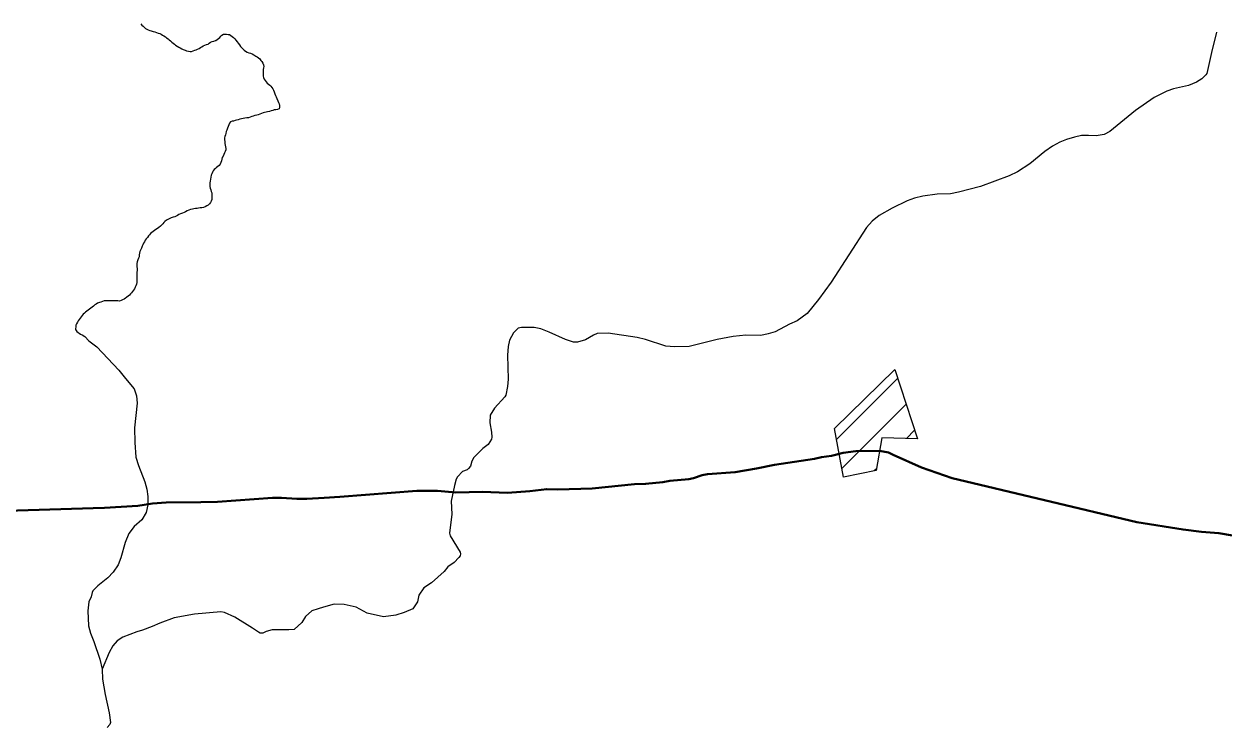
# Model space of a CAD drawing. Extents: x -1643653 to 4543381, y 1624270 to 13878484.
# Drawn here: x 611206 to 613171, y 8911918 to 8913066 of the extents above; entities that cross this region are included whole.
import ezdxf

# ---------------------------------------------------------------- set-up
doc = ezdxf.new("R2010")
doc.units = 0
doc.header["$LTSCALE"] = 200
doc.layers.add('1', color=7, linetype='Continuous', lineweight=13)
doc.layers.add('6', color=7, linetype='Continuous', lineweight=13)

msp = doc.modelspace()

# ---------------------------------------------------------------- linework, layer by layer
at = {"layer": '1', "lineweight": 25}
msp.add_spline([(814781, 9009175.5), (814787.2, 9009173.4), (814796.9, 9009173.4), (814799.4, 9009172.4), (814805.1, 9009174.5), (814805.6, 9009176.5), (814811.7, 9009179.5), (814811.7, 9009179.5), (814801.5, 9009181), (814790.7, 9009181.5), (814784.1, 9009183.1), (814777.4, 9009185.1), (814778.4, 9009175.5)], degree=3, dxfattribs=at)
at = {"layer": '6'}
for p, q in [((612536.6, 8912385.5), (612637.1, 8912486)), ((612545.6, 8912337.9), (612650.9, 8912443.2)), ((612651.1, 8912386.8), (612664.7, 8912400.5)), ((612598.1, 8912333.9), (612602.5, 8912338.2))]:
    msp.add_line(p, q, dxfattribs=at)
for points in [[(611397, 8913066), (611398.5, 8913063.9), (611400.7, 8913062.2), (611402.5, 8913060.4), (611404.7, 8913058.6), (611406.9, 8913057.2), (611409.4, 8913056.1), (611411.9, 8913055.3), (611414.3, 8913054.5), (611417.4, 8913053.4), (611420, 8913052.7), (611422.7, 8913051.8), (611425.5, 8913050.9), (611428.1, 8913050.1), (611430.4, 8913049), (611432.6, 8913047.7), (611434.7, 8913046.2), (611437.3, 8913044.6), (611439.4, 8913043), (611441.7, 8913041.3), (611443.8, 8913039.7), (611445.7, 8913038.1), (611448, 8913036.2), (611449.9, 8913034.5), (611452.1, 8913032.6), (611454.1, 8913030.9), (611456.5, 8913029.3), (611459.3, 8913027.7), (611461.8, 8913026.6), (611464.3, 8913025.3), (611466.6, 8913024.2), (611469.6, 8913022.7), (611472.2, 8913021.6), (611475.1, 8913021), (611477.7, 8913020.6), (611480.2, 8913020.6), (611482.9, 8913021.6), (611485.4, 8913022.6), (611487.7, 8913023.6), (611490.2, 8913024.5), (611492.8, 8913025.7), (611495.1, 8913027), (611497.1, 8913028.5), (611499.5, 8913029.9), (611502, 8913031.3), (611504.6, 8913032), (611507.2, 8913032.7), (611509.2, 8913034.3), (611511.5, 8913035.9), (611514, 8913036.9), (611516.8, 8913037.4), (611519.3, 8913038.6), (611520, 8913038.8), (611522.3, 8913040.1), (611524.5, 8913041.8), (611526.4, 8913043.5), (611528.1, 8913045.8), (611529.9, 8913047.7), (611532.3, 8913049), (611534.8, 8913049.2)], [(611534.8, 8913049.2), (611537.3, 8913048.8), (611540, 8913048.5), (611542.5, 8913048.3), (611544.8, 8913047.1), (611546.9, 8913045.1), (611548.7, 8913043.4), (611551.1, 8913041.3), (611552.8, 8913039.4), (611555.1, 8913036.4), (611556.8, 8913034.2), (611558.5, 8913031.5), (611560.3, 8913029.1), (611562.5, 8913026.8), (611564.6, 8913024.6), (611566.6, 8913022.8), (611568.8, 8913021.3), (611571.4, 8913019.7), (611574.1, 8913018.7), (611577, 8913017.7), (611579.6, 8913016.7), (611582.4, 8913015.1)], [(613159.1, 8913052.5), (613150.7, 8913018.9), (613143.3, 8912984.7), (613141.8, 8912982.2), (613135, 8912975.7), (613126.6, 8912970.5), (613113.2, 8912965.1), (613088.7, 8912959.4), (613077.6, 8912955.9), (613056.8, 8912945.1), (613026.4, 8912924.2), (612984.3, 8912889.5), (612975.3, 8912885), (612962, 8912882.7), (612949.3, 8912883.3), (612938.2, 8912882.9), (612926.3, 8912880.4), (612913.6, 8912876.7), (612902.5, 8912872.2), (612890.6, 8912865.5), (612878, 8912856.9), (612853.6, 8912836.8), (612833.4, 8912823.5), (612819.3, 8912816.9), (612772.4, 8912799.4), (612736.7, 8912790.1), (612723.2, 8912787.6), (612701.8, 8912787.2), (612678, 8912783.9), (612664.5, 8912780.4), (612652.7, 8912776.3), (612628.1, 8912764), (612606.6, 8912751.9), (612595.2, 8912743), (612585.7, 8912732.6), (612528.2, 8912642.8), (612507.4, 8912614.5), (612488.7, 8912591.9), (612472.2, 8912579.6), (612459.6, 8912574.3), (612436.4, 8912561.7), (612424.6, 8912558.2), (612412.7, 8912555.7), (612388.1, 8912556.3), (612367.4, 8912554.2), (612341.2, 8912549.2), (612295.2, 8912537.7), (612271.4, 8912536.9), (612257.2, 8912538.1), (612223.7, 8912549.1), (612210.3, 8912552.6), (612162.7, 8912559.7), (612144.9, 8912558.7), (612138.8, 8912556.3), (612125.4, 8912548.8), (612112.3, 8912544.7), (612106, 8912544.6), (612092.8, 8912549.1), (612065.9, 8912561.3), (612052.4, 8912566.6), (612041.2, 8912568.8), (612020.6, 8912568.7), (612015.4, 8912567.7), (612007.7, 8912559.9), (612001.2, 8912548)], [(611582.4, 8913015.1), (611585.3, 8913013.1), (611587.7, 8913011.9), (611589.8, 8913010.3), (611591.8, 8913008.4), (611593.6, 8913006.2), (611595.2, 8913004.2), (611596.8, 8913001.8), (611598.2, 8912998.9), (611598.5, 8912996.2), (611598, 8912993.7), (611597.6, 8912991.2), (611597.5, 8912988.7), (611597.5, 8912985.6), (611597.4, 8912982.9), (611597.5, 8912980.4), (611598, 8912977.9), (611599.4, 8912975.5), (611600.7, 8912973.4), (611602.5, 8912971), (611604.1, 8912968.9), (611606.2, 8912967.2), (611608.2, 8912965.7), (611610, 8912963.7), (611611.6, 8912961.6), (611613.1, 8912959.3), (611614.4, 8912957.1), (611615.5, 8912954.4), (611616.7, 8912951.6), (611617.8, 8912948.7), (611618.8, 8912946.4), (611620, 8912943.5), (611621.5, 8912939.9), (611622.6, 8912937.4), (611623.5, 8912934.9), (611624.2, 8912932.3), (611624.4, 8912929.4), (611623.5, 8912927), (611621.1, 8912925.6), (611618.3, 8912925.2), (611615.7, 8912924.9), (611613.1, 8912924.1), (611610.4, 8912923.3), (611607.7, 8912922.4), (611604.8, 8912921.8), (611602.4, 8912921.2), (611599.8, 8912920.6), (611597.3, 8912920), (611594.7, 8912919), (611592.2, 8912917.8), (611589.6, 8912917), (611586.9, 8912916.3), (611583.9, 8912915.7), (611581.2, 8912915), (611578.8, 8912914), (611576.2, 8912913), (611573.7, 8912912.3), (611570.8, 8912911.9), (611567.5, 8912911.6), (611564.6, 8912910.8), (611561.9, 8912910.3), (611559.5, 8912909.7), (611556.7, 8912908.9), (611554.1, 8912908.1), (611551.6, 8912907.6)], [(611551.6, 8912907.6), (611549.1, 8912906.8), (611546.5, 8912906.4), (611544.1, 8912905.3), (611542.3, 8912903.2), (611541.3, 8912900.8), (611540.1, 8912897.8), (611539.2, 8912895.4), (611538.1, 8912892.1), (611537, 8912889.5), (611536.2, 8912886.6), (611535.8, 8912884), (611534.9, 8912881.6), (611534.4, 8912879.1), (611534.4, 8912875.9), (611534.5, 8912873.1), (611534.8, 8912870.2), (611535.5, 8912867.5), (611535.9, 8912864.7), (611536.2, 8912862.1), (611536.2, 8912859.5), (611535.4, 8912856.9), (611534.4, 8912854.6), (611533.1, 8912851.8), (611531.8, 8912849.5), (611530.6, 8912846.9), (611529.7, 8912844.3), (611529.1, 8912841.9), (611528.2, 8912839), (611526.9, 8912836.3), (611525.5, 8912834.1), (611523.2, 8912832.4), (611521.2, 8912830.7), (611519.2, 8912829.2), (611517.3, 8912827.2), (611515.8, 8912825.1), (611514.4, 8912823)], [(611514.4, 8912823), (611513.2, 8912820.6), (611512.1, 8912818.1), (611511.7, 8912814.8), (611511.3, 8912811.7), (611510.9, 8912808.6), (611510.4, 8912805.7), (611510.3, 8912802.6), (611510.2, 8912799.7), (611510.8, 8912797.1), (611511.6, 8912794.2), (611512.6, 8912791.5), (611513.5, 8912789), (611513.7, 8912786.4), (611513.7, 8912783.8), (611513.6, 8912780.8), (611513.3, 8912778.2), (611512.4, 8912775.8), (611511, 8912773.3), (611509.5, 8912771.1), (611507.4, 8912769.1), (611505.2, 8912767.7), (611502.7, 8912766.2), (611499.8, 8912765.3), (611497, 8912764.9), (611494.4, 8912764.6), (611491.8, 8912764.3), (611489.3, 8912763.8), (611486.7, 8912763.4), (611484.2, 8912763), (611481.5, 8912762.6), (611478.4, 8912761.8), (611475.9, 8912760.8), (611473.2, 8912759.7), (611470.2, 8912758.4), (611467.9, 8912757.2), (611465.2, 8912756), (611462.3, 8912755), (611459.4, 8912753.8), (611457.2, 8912752.4), (611454.9, 8912751), (611452.6, 8912750.1), (611449.9, 8912749.3), (611446.9, 8912748.2), (611444.4, 8912747), (611441.5, 8912745.6), (611439.2, 8912744.3), (611436.5, 8912742.4), (611434.8, 8912740.4), (611433.3, 8912738.3), (611431.3, 8912736.6), (611429.4, 8912734.9), (611426.6, 8912732.7), (611424.2, 8912731.1), (611421.6, 8912729.2), (611419.5, 8912727.6), (611417.4, 8912726.1), (611415.1, 8912724.3), (611413.2, 8912722.5), (611411.4, 8912720.7), (611409.7, 8912718.6), (611407.8, 8912716.1), (611406, 8912713.8), (611404.5, 8912711.6), (611403.1, 8912709)], [(611403.1, 8912709), (611401.6, 8912706.8), (611400.3, 8912704.3), (611399.2, 8912701.8), (611398, 8912698.8), (611396.9, 8912696.2), (611395.6, 8912693.2), (611394.7, 8912690.2), (611394.6, 8912687.5), (611394.3, 8912684.4), (611393.4, 8912682), (611392.1, 8912679.5), (611390.9, 8912676.1), (611390.4, 8912673.4), (611390.4, 8912670.8), (611390.6, 8912668.1), (611390.9, 8912665.3), (611390.9, 8912662), (611390.8, 8912659.3), (611390.8, 8912656.5), (611390.8, 8912653.8), (611390.7, 8912651.2), (611390.7, 8912648.4), (611390.7, 8912645.5), (611390.6, 8912642.6), (611390.1, 8912639.8), (611389.2, 8912637.2), (611387.9, 8912634.5), (611386.7, 8912632.2), (611385.1, 8912629.7), (611383.5, 8912627.6), (611382, 8912625.6), (611380.2, 8912623.8), (611378.3, 8912621.9), (611376.3, 8912620.2), (611374.2, 8912618.5), (611373.7, 8912618.1)], [(611373.7, 8912618.1), (611371.9, 8912616.7), (611369.6, 8912615.1), (611367.3, 8912613.8), (611364.8, 8912612.9), (611362.1, 8912612.1), (611359.3, 8912612.2), (611356.5, 8912612.2), (611353.9, 8912612.2), (611351.2, 8912612.3), (611348.3, 8912612.3), (611345.3, 8912612.3), (611342.6, 8912612.4), (611340.1, 8912612.4), (611337.2, 8912612.4), (611334.3, 8912611.5), (611331.7, 8912610.2), (611329.2, 8912609.5), (611326.3, 8912608.5), (611324.2, 8912607.2), (611321.6, 8912605.7), (611319.4, 8912603.9), (611317.2, 8912602.1), (611315, 8912600.3), (611312.9, 8912598.8), (611310.8, 8912597.2), (611308.7, 8912595.7), (611306.6, 8912593.9), (611304.6, 8912592.3), (611302.8, 8912590.3), (611301, 8912588.3), (611299.3, 8912586.4), (611297.5, 8912584.1), (611296.1, 8912581.7), (611294.7, 8912579.5), (611293.2, 8912577.3), (611291.7, 8912574.7), (611290.9, 8912572.3), (611290.4, 8912569.7), (611290.2, 8912566.5), (611290.2, 8912565.6)], [(611290.2, 8912565.6), (611292.4, 8912562.4), (611298.3, 8912557.6), (611301.3, 8912556.6), (611305.3, 8912553.9), (611312.1, 8912547.1), (611324.9, 8912537), (611361.2, 8912499.1), (611371.9, 8912485.1), (611386, 8912468.5), (611390, 8912456.9), (611391.3, 8912445), (611386.8, 8912404.3), (611387.2, 8912380.4), (611389.2, 8912356.6), (611393.3, 8912343), (611403.5, 8912315.9), (611406.7, 8912303.9), (611408.7, 8912292), (611408.7, 8912278.4), (611406.1, 8912265.7), (611398.6, 8912253.7), (611386.1, 8912242.6), (611377.6, 8912231.2), (611371.5, 8912216.5), (611364.5, 8912191.8), (611360.2, 8912179.9), (611351.8, 8912167.9), (611343.1, 8912158.7), (611326.5, 8912145.7), (611318.7, 8912137.6), (611317.3, 8912135), (611315.6, 8912127.5), (611312.1, 8912119.3), (611310.2, 8912105)], [(612001.2, 8912548), (611998.8, 8912537.7), (611997.8, 8912523.3), (611998.9, 8912484.2), (611997.9, 8912472.3), (611995, 8912458.1), (611993.6, 8912455.4), (611976.2, 8912436.9), (611969.4, 8912425.1), (611969, 8912412.8), (611971.8, 8912397.5), (611972.1, 8912388.9), (611971.3, 8912385.8), (611966.1, 8912376.9), (611957.4, 8912370.8), (611942.7, 8912356), (611939.6, 8912350.1), (611936.9, 8912341.8), (611934.1, 8912337.6), (611931.6, 8912335.8), (611923.8, 8912332.9), (611915.6, 8912324.2), (611913.7, 8912320.5), (611910.8, 8912309.8), (611905.7, 8912284.3), (611906.7, 8912263.3), (611902.5, 8912231.9), (611903.9, 8912227.7), (611920, 8912201.1), (611920.7, 8912198.1), (611920.3, 8912194.8), (611918.3, 8912191.9), (611910.3, 8912183.8), (611900.1, 8912176.6), (611894.1, 8912169.3), (611873.3, 8912150.5), (611860.8, 8912142.2)], [(611860.8, 8912142.2), (611860.8, 8912142.2), (611852.4, 8912130.6), (611850.2, 8912119.3), (611842.5, 8912108), (611828.6, 8912102), (611814.7, 8912097.6), (611794.8, 8912095), (611768, 8912101.1), (611749.8, 8912110.6), (611730.3, 8912115), (611713.8, 8912115.8), (611696.5, 8912110.6), (611687.8, 8912108), (611677, 8912104.6), (611667, 8912095.5), (611661, 8912085.9), (611648.4, 8912074.2), (611639.3, 8912073.4), (611623.7, 8912073.4), (611612, 8912073.8), (611602.6, 8912070.7), (611597.1, 8912068.2), (611592.8, 8912068.2), (611589.7, 8912069.6), (611580.1, 8912076.4), (611551.1, 8912094.4), (611534.3, 8912102.2), (611528.4, 8912103.2), (611485, 8912099.4), (611451.7, 8912093.5), (611428, 8912084.7), (611415.6, 8912079), (611399.9, 8912073.1), (611390.8, 8912070.6), (611367.9, 8912061.9), (611358.4, 8912055.9), (611351.5, 8912047.5), (611345.1, 8912036.7), (611334, 8912009.2), (611334.2, 8911992.8), (611338.5, 8911967.8), (611345.2, 8911937.5), (611347.3, 8911921.7), (611346.6, 8911918.6), (611341.8, 8911913.5)], [(611310.2, 8912105), (611311.4, 8912080.3), (611314.6, 8912068.4), (611320.3, 8912054.6), (611330, 8912025.5), (611334, 8912009.2)]]:
    msp.add_lwpolyline(points, dxfattribs=at)
msp.add_lwpolyline([(612533.2, 8912403.4), (612632.5, 8912500.1), (612669.3, 8912386.3), (612611.2, 8912388.1), (612601.8, 8912334.6), (612548.3, 8912323.5)], close=True, dxfattribs=at)
at = {"layer": '6', "lineweight": 40}
for points in [[(611849.1, 8912301.5), (611883.1, 8912301.1), (611912.9, 8912298.6), (611956.6, 8912299.4), (611998, 8912298.2), (612034.4, 8912300.8), (612062.1, 8912304), (612080.2, 8912303.3), (612136.2, 8912305), (612205.9, 8912312.1), (612224, 8912312.5), (612252.3, 8912315.6), (612263.9, 8912317.7), (612294.8, 8912320.4), (612302.5, 8912322), (612316.8, 8912326.8), (612325.2, 8912328.8), (612370.8, 8912332), (612405.4, 8912337.7), (612435.2, 8912344), (612500.6, 8912353.4), (612512.3, 8912356.6), (612528.3, 8912358.5), (612547.5, 8912363.6), (612568.3, 8912366), (612607.2, 8912366.8), (612622, 8912364.3), (612629.4, 8912360.3), (612675.8, 8912339.5), (612726, 8912322.1), (613028.9, 8912249.9)], [(611495.6, 8912282.8), (611522.6, 8912283.1), (611612.8, 8912289.8), (611627.7, 8912289.9), (611652.6, 8912288.3), (611668.8, 8912288.2), (611697.4, 8912289.8), (611723, 8912291.6), (611849.1, 8912301.5)], [(610786.1, 8912264.2), (610808.2, 8912264.2), (610849.7, 8912265.4), (610879.2, 8912265), (610901.3, 8912266.3), (610922.7, 8912266), (610954.4, 8912268.5), (610970.6, 8912268.9), (610994.9, 8912267.6), (611015.5, 8912267.9), (611066.4, 8912263.8), (611086.2, 8912263.8), (611106.9, 8912265.3), (611127.5, 8912265.4), (611159.2, 8912268), (611319, 8912272.7)], [(611319, 8912272.7), (611337.8, 8912273.2), (611392.4, 8912276.9), (611416.3, 8912280.4), (611438.8, 8912282.1), (611495.6, 8912282.8)], [(613028.9, 8912249.9), (613104.3, 8912237.7), (613134.5, 8912234.3), (613163.2, 8912232.2), (613185.3, 8912228.2), (613226.8, 8912218.5)]]:
    msp.add_lwpolyline(points, dxfattribs=at)

doc.saveas('drawing.dxf')
